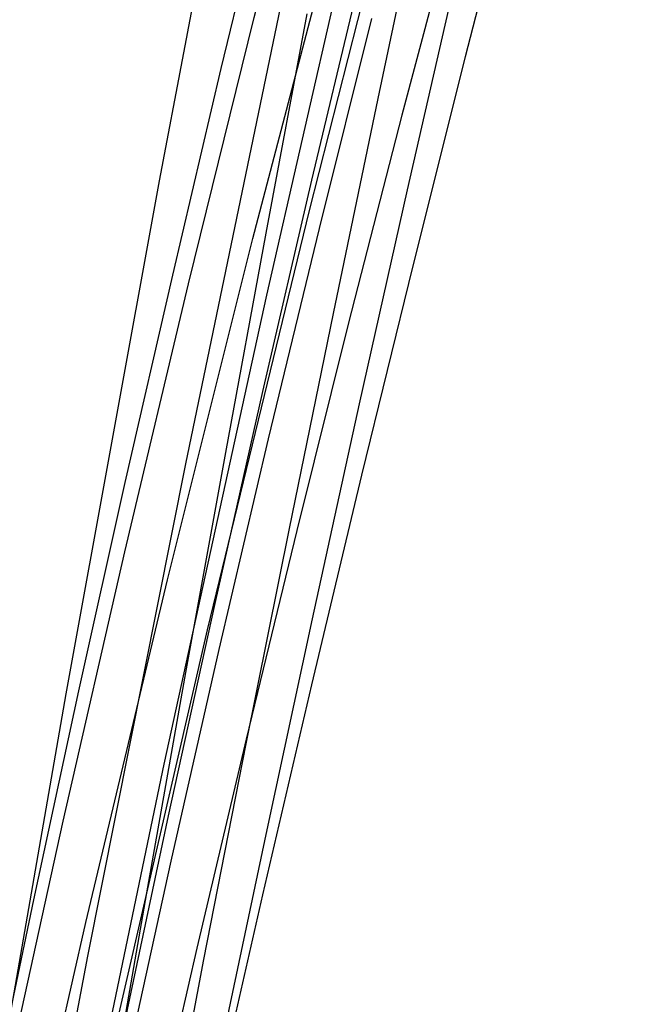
# Model space of a CAD drawing. Header units: metres. Extents: x 209848 to 209928, y 1182430 to 1182563.
# Tile 777 of 1056: x 209853.449 to 209853.721, y 1182490.742 to 1182491.173. Entities that reach past the tile are written whole.
import ezdxf

# ---------------------------------------------------------------- set-up
doc = ezdxf.new("R2010")
doc.units = ezdxf.units.M
doc.header["$MEASUREMENT"] = 0
doc.linetypes.add('DGN Style 2', pattern=[15.036391, 9.021834, -6.014556])
doc.layers.get('0').update_dxf_attribs({"color": 254})

# ---------------------------------------------------------------- blocks, each defined once
blk = doc.blocks.new('*U2')
at = {"color": 40, "linetype": 'Continuous'}
for p, q in [((2.25377, -7.86588), (2.23174, -7.95816)), ((2.23174, -7.95816), (2.21031, -8.05063)), ((2.21031, -8.05063), (2.18942, -8.14333)), ((2.18942, -8.14333), (2.16906, -8.2362)), ((2.16906, -8.2362), (2.14923, -8.3292))]:
    blk.add_line(p, q, dxfattribs=at)
blk = doc.blocks.new('*U3')
at = {"color": 40, "linetype": 'Continuous'}
for p, q in [((2.25787, -7.88746), (2.23498, -7.97924)), ((2.23498, -7.97924), (2.21276, -8.07125)), ((2.21276, -8.07125), (2.19117, -8.16352)), ((2.19117, -8.16352), (2.17016, -8.25608)), ((2.17016, -8.25608), (2.14974, -8.34882))]:
    blk.add_line(p, q, dxfattribs=at)
blk = doc.blocks.new('*U4')
at = {"color": 40, "linetype": 'Continuous'}
for p, q in [((2.2952, -7.8393), (2.27125, -7.92976)), ((2.27125, -7.92976), (2.2479, -8.02053)), ((2.2479, -8.02053), (2.22519, -8.11142)), ((2.22519, -8.11142), (2.20305, -8.20264)), ((2.20305, -8.20264), (2.1815, -8.29403)), ((2.1815, -8.29403), (2.16049, -8.38572))]:
    blk.add_line(p, q, dxfattribs=at)
blk = doc.blocks.new('*U5')
at = {"color": 40, "linetype": 'Continuous'}
for p, q in [((2.32224, -7.81297), (2.29887, -7.90418)), ((2.29887, -7.90418), (2.27599, -7.99561)), ((2.27599, -7.99561), (2.25361, -8.08717)), ((2.25361, -8.08717), (2.2317, -8.17893)), ((2.2317, -8.17893), (2.21029, -8.27082)), ((2.21029, -8.27082), (2.18933, -8.3629))]:
    blk.add_line(p, q, dxfattribs=at)
blk = doc.blocks.new('*U6')
at = {"color": 40, "linetype": 'Continuous'}
for p, q in [((2.29482, -7.86895), (2.27347, -7.96242)), ((2.27347, -7.96242), (2.25251, -8.05607)), ((2.25251, -8.05607), (2.2319, -8.15009)), ((2.2319, -8.15009), (2.21166, -8.24435)), ((2.21166, -8.24435), (2.19177, -8.33891))]:
    blk.add_line(p, q, dxfattribs=at)
blk = doc.blocks.new('*U7')
at = {"color": 40, "linetype": 'Continuous'}
for p, q in [((2.28052, -7.82853), (2.26063, -7.92244)), ((2.26063, -7.92244), (2.24108, -8.01645)), ((2.24108, -8.01645), (2.22188, -8.11056)), ((2.22188, -8.11056), (2.20301, -8.20479)), ((2.20301, -8.20479), (2.18449, -8.2991)), ((2.18449, -8.2991), (2.1663, -8.39353))]:
    blk.add_line(p, q, dxfattribs=at)
blk = doc.blocks.new('*U8')
at = {"color": 40, "linetype": 'Continuous'}
for p, q in [((2.2296, -7.88547), (2.21166, -7.98136)), ((2.21166, -7.98136), (2.19401, -8.07734)), ((2.19401, -8.07734), (2.17662, -8.17359)), ((2.17662, -8.17359), (2.15952, -8.26997)), ((2.15952, -8.26997), (2.14269, -8.36655))]:
    blk.add_line(p, q, dxfattribs=at)
blk = doc.blocks.new('ATTEMP')
at = {"color": 5, "linetype": 'Continuous', "flags": 128}
for points in [[(-6.77824, -11.12293), (-6.75669, -10.8954), (-6.73382, -10.66808), (-6.7096, -10.44097), (-6.68399, -10.21407), (-6.65698, -9.98741), (-6.62852, -9.76097), (-6.5986, -9.53478), (-6.56718, -9.30882), (-6.53424, -9.08311), (-6.49975, -8.85765), (-6.4637, -8.63245), (-6.42606, -8.40751), (-6.3868, -8.18284), (-6.34592, -7.95845), (-6.30338, -7.73432), (-6.25918, -7.51048), (-6.21329, -7.28693)], [(-6.78049, -11.12543), (-6.75867, -10.90633), (-6.73545, -10.68745), (-6.71079, -10.4688), (-6.68466, -10.25041), (-6.65701, -10.03227), (-6.62782, -9.8144), (-6.59704, -9.59681), (-6.56464, -9.37951), (-6.53058, -9.16251), (-6.49485, -8.94581), (-6.4574, -8.72943), (-6.41821, -8.51338), (-6.37725, -8.29766), (-6.3345, -8.08228), (-6.28992, -7.86725), (-6.2435, -7.65258), (-6.19521, -7.43827)], [(-6.78601, -11.12513), (-6.76471, -10.91529), (-6.74201, -10.70568), (-6.71784, -10.49631), (-6.69218, -10.2872), (-6.66497, -10.07836), (-6.63617, -9.86981), (-6.60574, -9.66157), (-6.57364, -9.45365), (-6.53984, -9.24607), (-6.50428, -9.03884), (-6.46695, -8.83198), (-6.42779, -8.62549), (-6.38678, -8.41939), (-6.34388, -8.21369), (-6.29907, -8.00841), (-6.2523, -7.80356), (-6.20356, -7.59915), (-6.15281, -7.39518)], [(-6.7823, -10.95891), (-6.76243, -10.7699), (-6.74126, -10.58106), (-6.71873, -10.39242), (-6.6948, -10.20401), (-6.66941, -10.01586), (-6.64251, -9.828), (-6.61406, -9.64046), (-6.584, -9.45328), (-6.5523, -9.26646), (-6.5189, -9.08005), (-6.48376, -8.89407), (-6.44683, -8.70855), (-6.40808, -8.5235), (-6.36745, -8.33895), (-6.32491, -8.15492), (-6.28041, -7.97144), (-6.23393, -7.78852), (-6.18541, -7.60618), (-6.13482, -7.42445)], [(-6.56188, -9.19356), (-6.53469, -9.04061), (-6.50619, -8.88806), (-6.47632, -8.73597), (-6.44506, -8.58437), (-6.41235, -8.4333), (-6.37816, -8.28281), (-6.34245, -8.13293), (-6.30518, -7.98371), (-6.2663, -7.83518), (-6.22578, -7.68738), (-6.18359, -7.54035), (-6.13968, -7.39411)], [(-6.57215, -9.19585), (-6.55198, -9.07523), (-6.53105, -8.95476), (-6.50932, -8.8345), (-6.48678, -8.71452), (-6.46342, -8.59487), (-6.4392, -8.47561), (-6.4141, -8.3568), (-6.38811, -8.23848), (-6.3612, -8.12072), (-6.33335, -8.00357), (-6.30454, -7.88707), (-6.27474, -7.77128), (-6.24393, -7.65625), (-6.21209, -7.54202), (-6.17921, -7.42864)], [(-6.58486, -9.26993), (-6.57063, -9.18131), (-6.55592, -9.0921), (-6.54071, -9.0023), (-6.52501, -8.912), (-6.5088, -8.82128), (-6.49209, -8.73024), (-6.47488, -8.63895), (-6.45715, -8.54749), (-6.43892, -8.45594), (-6.42019, -8.36439), (-6.40095, -8.2729), (-6.3812, -8.18158), (-6.36095, -8.09048), (-6.34019, -7.9997), (-6.31893, -7.90931), (-6.29718, -7.81937), (-6.27493, -7.72996), (-6.25218, -7.64115), (-6.22894, -7.55301), (-6.2052, -7.46558), (-6.18098, -7.37894)]]:
    blk.add_lwpolyline(points, dxfattribs=at)
at = {"color": 3, "linetype": 'Continuous'}
for name in ['*U8', '*U7', '*U6', '*U4', '*U5', '*U3', '*U2']:
    blk.add_blockref(name, (-8.51117, 0), dxfattribs=at)

msp = doc.modelspace()

# ---------------------------------------------------------------- block references
at = {"color": 1, "linetype": 'DGN Style 2'}
msp.add_blockref('ATTEMP', (209859.85591, 1182499.06107), dxfattribs=at)

doc.saveas('drawing.dxf')
